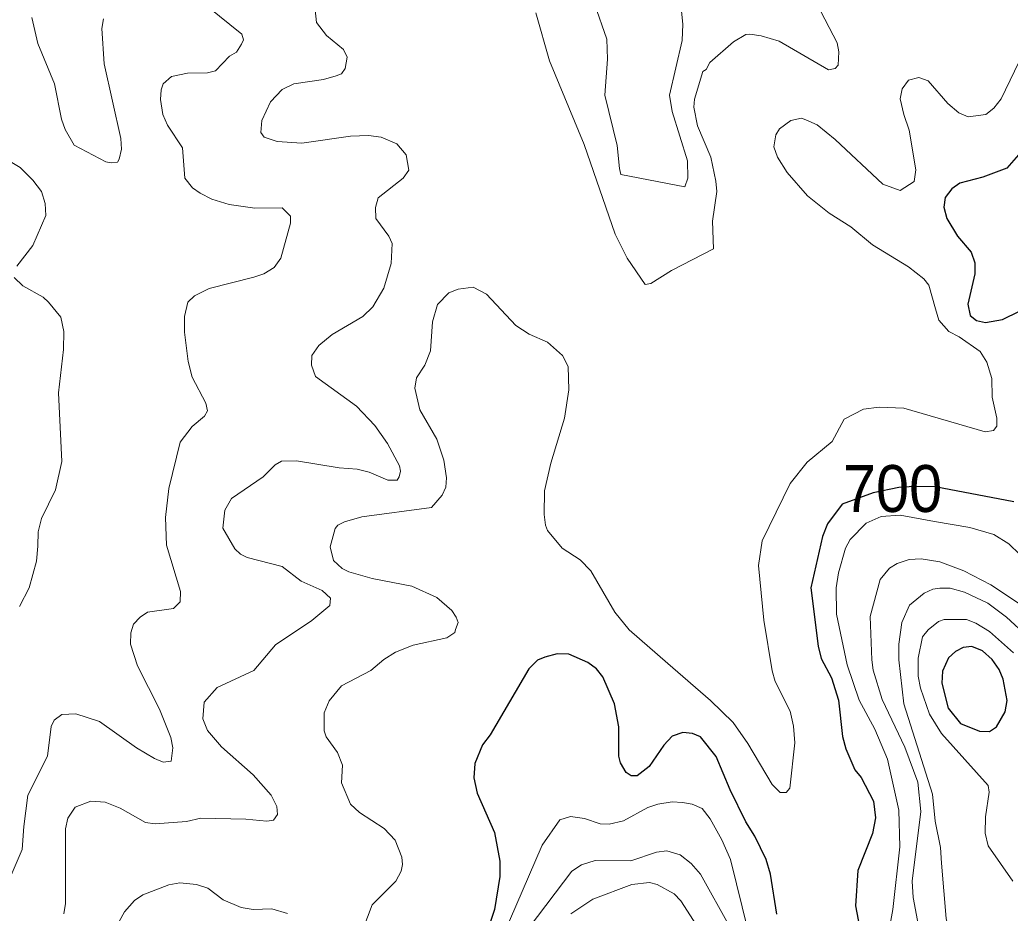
# Model space of a CAD drawing. Extents: x 294.2 to 320.3, y 7482.7 to 7510.7.
# Drawn here: x 306.877 to 308.568, y 7487.743 to 7489.268 of the extents above; entities that cross this region are included whole.
import ezdxf
from ezdxf.enums import TextEntityAlignment as Align

# ---------------------------------------------------------------- set-up
doc = ezdxf.new("R2010")
doc.units = 0
doc.header["$LTSCALE"] = 0.032
doc.layers.add('1', color=7, linetype='Continuous', lineweight=25)
doc.layers.add('2', color=7, linetype='Continuous', lineweight=13)
doc.layers.add('61', color=7, linetype='Continuous')

msp = doc.modelspace()

# ---------------------------------------------------------------- linework, layer by layer
at = {"layer": '1'}
for points in [[(308.5818, 7489.0377), (308.5618, 7489.0151), (308.5213, 7488.9995), (308.4816, 7488.9892), (308.4683, 7488.9795), (308.4566, 7488.965), (308.4544, 7488.9483), (308.4594, 7488.929), (308.4777, 7488.8988), (308.5009, 7488.8714), (308.5076, 7488.8531), (308.5076, 7488.8348), (308.4954, 7488.7827), (308.4994, 7488.7636), (308.51, 7488.7549), (308.5255, 7488.7512), (308.5544, 7488.7566), (308.6137, 7488.7856)], [(308.5741, 7488.445), (308.4398, 7488.4708), (308.4037, 7488.4714), (308.3776, 7488.4698), (308.3338, 7488.4607), (308.2811, 7488.4413), (308.2556, 7488.4074), (308.2473, 7488.3859), (308.2273, 7488.2982), (308.24, 7488.1988), (308.2449, 7488.1778), (308.2627, 7488.1444), (308.2747, 7488.1064), (308.2813, 7488.0446), (308.2869, 7488.0236), (308.3024, 7487.9876), (308.3135, 7487.9747), (308.3346, 7487.9338), (308.338, 7487.9057), (308.3324, 7487.879), (308.3074, 7487.8155), (308.3036, 7487.7552), (308.3268, 7487.6325)], [(308.1691, 7487.7409), (308.1586, 7487.8093), (308.1509, 7487.8346), (308.132, 7487.8744), (308.1164, 7487.8986), (308.0898, 7487.9534), (308.066, 7488.0104), (308.039, 7488.0441), (308.0252, 7488.0494), (308.0091, 7488.051), (307.9908, 7488.0451), (307.9763, 7488.0295), (307.9516, 7487.993), (307.9311, 7487.977), (307.9209, 7487.977), (307.912, 7487.9827), (307.9024, 7487.9994), (307.8999, 7488.0109), (307.8999, 7488.0607), (307.8922, 7488.1002), (307.8724, 7488.1462), (307.8615, 7488.1602), (307.8465, 7488.171), (307.8143, 7488.185), (307.7943, 7488.1855), (307.7732, 7488.1802), (307.761, 7488.1749), (307.7457, 7488.1601), (307.6801, 7488.0472), (307.6668, 7488.0305), (307.6535, 7487.9983), (307.6521, 7487.9738), (307.6578, 7487.9476), (307.6872, 7487.8806), (307.6964, 7487.8314), (307.6964, 7487.8056), (307.6875, 7487.7491), (307.6808, 7487.7286)]]:
    msp.add_lwpolyline(points, dxfattribs=at)
msp.add_lwpolyline([(308.4618, 7488.093), (308.4831, 7488.0666), (308.5153, 7488.0537), (308.5325, 7488.0532), (308.5441, 7488.0612), (308.5594, 7488.0865), (308.5627, 7488.1059), (308.5555, 7488.1425), (308.5488, 7488.1586), (308.5369, 7488.1758), (308.5203, 7488.1908), (308.502, 7488.1983), (308.4875, 7488.1967), (308.4742, 7488.1897), (308.4626, 7488.179), (308.452, 7488.1559), (308.4509, 7488.1355)], close=True, dxfattribs=at)
at = {"layer": '2'}
for points in [[(307.8583, 7489.2955), (307.8794, 7489.2355), (307.8801, 7489.201), (307.8756, 7489.1397), (307.8968, 7489.0538), (307.9007, 7489.0145), (307.9028, 7489.0042), (308.0122, 7488.9832), (308.0173, 7488.9979), (308.0167, 7489.0273), (307.9905, 7489.1116), (307.9861, 7489.1397), (308.0078, 7489.2329), (308.009, 7489.261), (308.002, 7489.328)], [(307.2767, 7488.8287), (307.2933, 7488.8344), (307.3112, 7488.8453), (307.3227, 7488.8613), (307.3392, 7488.9213), (307.3392, 7488.9328), (307.3246, 7488.9475), (307.278, 7488.9468), (307.2346, 7488.9532), (307.2045, 7488.9621), (307.1847, 7488.9724), (307.172, 7488.9813), (307.1586, 7488.9979), (307.1548, 7489.0496), (307.1292, 7489.0886), (307.1209, 7489.1065), (307.117, 7489.132), (307.1183, 7489.1486), (307.1215, 7489.1588), (307.1362, 7489.1716), (307.1631, 7489.1773), (307.1975, 7489.1779), (307.2109, 7489.1812), (307.2352, 7489.2061), (307.2467, 7489.2131), (307.2556, 7489.2265), (307.2588, 7489.2342), (307.2562, 7489.2437), (307.1975, 7489.291)], [(307.2384, 7488.4507), (307.2927, 7488.4878), (307.3131, 7488.5082), (307.3239, 7488.5146), (307.3495, 7488.5152), (307.4223, 7488.5031), (307.4529, 7488.5012), (307.4734, 7488.4961), (307.5053, 7488.482), (307.5212, 7488.482), (307.5244, 7488.4878), (307.5269, 7488.4973), (307.5251, 7488.5069), (307.5046, 7488.5446), (307.4829, 7488.5753), (307.4516, 7488.6084), (307.382, 7488.6595), (307.375, 7488.6787), (307.3757, 7488.6953), (307.3872, 7488.7119), (307.4101, 7488.731), (307.4625, 7488.7617), (307.4797, 7488.7783), (307.4983, 7488.8102), (307.511, 7488.8524), (307.5129, 7488.8862), (307.5072, 7488.899), (307.4848, 7488.9289), (307.4842, 7488.9481), (307.4886, 7488.9641), (307.5314, 7488.9979), (307.541, 7489.0113), (307.5366, 7489.0375), (307.5206, 7489.0567), (307.4938, 7489.0681), (307.4721, 7489.0707), (307.4414, 7489.0694), (307.3584, 7489.0579), (307.3163, 7489.0605), (307.2939, 7489.0681), (307.2882, 7489.0758), (307.2901, 7489.0963), (307.3048, 7489.1282), (307.3246, 7489.1492), (307.345, 7489.1588), (307.3955, 7489.1665), (307.4172, 7489.1728), (307.4261, 7489.1761), (307.4325, 7489.185), (307.4357, 7489.2048), (307.4293, 7489.2176), (307.4005, 7489.2418), (307.3833, 7489.2635), (307.3814, 7489.2853)], [(307.7581, 7489.2801), (307.7811, 7489.1984), (307.8405, 7489.0554), (307.8934, 7488.9022), (307.9139, 7488.8613), (307.9448, 7488.8166), (307.9545, 7488.8183), (307.9896, 7488.84), (308.0613, 7488.877), (308.0596, 7488.9244), (308.0671, 7488.975), (308.0652, 7488.9928), (308.0569, 7489.0337), (308.0339, 7489.0873), (308.0275, 7489.1193), (308.0288, 7489.1326), (308.0429, 7489.1799), (308.0486, 7489.1837), (308.055, 7489.1952), (308.0952, 7489.231), (308.1163, 7489.2431), (308.1233, 7489.2437), (308.1425, 7489.2412), (308.1731, 7489.2316), (308.2574, 7489.1831), (308.2689, 7489.185), (308.274, 7489.1908), (308.2752, 7489.2137), (308.2721, 7489.2291), (308.2376, 7489.2955)], [(307.02, 7489.2699), (307.0168, 7489.2533), (307.0207, 7489.1933), (307.0494, 7489.0656), (307.0506, 7489.0477), (307.0468, 7489.0305), (307.0436, 7489.0254), (307.0328, 7489.0241), (307.0239, 7489.026), (306.9696, 7489.0541), (306.9543, 7489.0809), (306.9479, 7489.0988), (306.9364, 7489.1588), (306.9076, 7489.2278), (306.8974, 7489.2725)], [(308.175, 7487.9489), (308.1852, 7487.9489), (308.1916, 7487.9565), (308.1999, 7488.0338), (308.198, 7488.0619), (308.1922, 7488.0875), (308.1667, 7488.1386), (308.1616, 7488.1564), (308.1469, 7488.2433), (308.138, 7488.3365), (308.1444, 7488.3786), (308.1922, 7488.4763), (308.221, 7488.5127), (308.2638, 7488.5485), (308.2842, 7488.5861), (308.3174, 7488.6033), (308.3442, 7488.6071), (308.3864, 7488.6053), (308.5249, 7488.565), (308.539, 7488.567), (308.5447, 7488.5746), (308.5447, 7488.588), (308.537, 7488.6238), (308.5364, 7488.6557), (308.5281, 7488.6838), (308.5166, 7488.7017), (308.4809, 7488.7272), (308.463, 7488.7361), (308.4458, 7488.7553), (308.44, 7488.7745), (308.4291, 7488.8153), (308.4202, 7488.8262), (308.394, 7488.8466), (308.3327, 7488.8842), (308.2957, 7488.9149), (308.2587, 7488.9379), (308.2216, 7488.9679), (308.1871, 7489.0075), (308.1705, 7489.0337), (308.1641, 7489.0516), (308.1674, 7489.072), (308.1737, 7489.0822), (308.1935, 7489.0962), (308.2114, 7489.1001), (308.2191, 7489.0975), (308.2382, 7489.0892), (308.2689, 7489.0637), (308.3506, 7488.9877), (308.38, 7488.9769), (308.4036, 7488.9922), (308.4068, 7489.012), (308.3953, 7489.0797), (308.3863, 7489.1065), (308.38, 7489.1333), (308.3832, 7489.1505), (308.394, 7489.1652), (308.4119, 7489.1697), (308.4279, 7489.1639), (308.4611, 7489.1256), (308.4802, 7489.1097), (308.4962, 7489.1026), (308.5262, 7489.1065), (308.5396, 7489.1173), (308.5523, 7489.1333), (308.606, 7489.2444)], [(306.8125, 7489.0548), (306.8776, 7489.0164), (306.8994, 7488.9947), (306.914, 7488.975), (306.9204, 7488.9545), (306.9211, 7488.9341), (306.8994, 7488.883), (306.8719, 7488.8479)], [(306.8674, 7488.8281), (306.8821, 7488.814), (306.9166, 7488.7949), (306.9262, 7488.786), (306.9472, 7488.7604), (306.9523, 7488.7362), (306.9517, 7488.7055), (306.9428, 7488.6315), (306.9485, 7488.514), (306.9377, 7488.4655), (306.914, 7488.4169), (306.9083, 7488.3939), (306.9076, 7488.3697), (306.9057, 7488.3441), (306.893, 7488.2981), (306.8764, 7488.2662)], [(307.1643, 7488.6851), (307.1579, 7488.7349), (307.1579, 7488.7617), (307.1637, 7488.7859), (307.1752, 7488.7968), (307.2001, 7488.8096), (307.2767, 7488.8287)], [(307.4625, 7487.7146), (307.4784, 7487.7567), (307.5187, 7487.7976), (307.5282, 7487.8142), (307.5302, 7487.8257), (307.5289, 7487.8385), (307.518, 7487.8672), (307.4989, 7487.8876), (307.4567, 7487.9144), (307.4414, 7487.9291), (307.4261, 7487.9655), (307.428, 7487.9955), (307.4191, 7488.0172), (307.3999, 7488.0441), (307.3967, 7488.0543), (307.3967, 7488.0849), (307.405, 7488.1054), (307.4261, 7488.1309), (307.4765, 7488.1571), (307.4982, 7488.1762), (307.5181, 7488.1883), (307.5487, 7488.2005), (307.6062, 7488.2132), (307.6196, 7488.2222), (307.6208, 7488.2273), (307.6253, 7488.2394), (307.6221, 7488.2484), (307.6144, 7488.2598), (307.5889, 7488.2816), (307.5461, 7488.3014), (307.4785, 7488.3141), (307.4389, 7488.3256), (307.4274, 7488.3313), (307.4127, 7488.3448), (307.4069, 7488.3684), (307.4152, 7488.3997), (307.4197, 7488.4054), (307.4312, 7488.4112), (307.4606, 7488.4194), (307.58, 7488.4354), (307.5979, 7488.4565), (307.6042, 7488.4705), (307.6055, 7488.4859), (307.601, 7488.5165), (307.5889, 7488.5523), (307.5601, 7488.6021), (307.5512, 7488.6391), (307.5544, 7488.657), (307.5685, 7488.6787), (307.578, 7488.703), (307.5813, 7488.7528), (307.5902, 7488.7821), (307.6093, 7488.8019), (307.6253, 7488.8083), (307.6508, 7488.8115), (307.6738, 7488.8), (307.7236, 7488.7464), (307.7466, 7488.7317), (307.7779, 7488.7176), (307.8034, 7488.6953), (307.813, 7488.6762), (307.8143, 7488.6366), (307.8066, 7488.588), (307.7836, 7488.5114), (307.7728, 7488.4642), (307.7721, 7488.4233), (307.7747, 7488.4054), (307.7779, 7488.3965), (307.8028, 7488.3658), (307.8334, 7488.346), (307.852, 7488.3275), (307.8928, 7488.2566), (307.9171, 7488.2266)], [(306.8585, 7487.7995), (306.8808, 7487.8512), (306.884, 7487.8908), (306.8904, 7487.9445), (306.9242, 7488.0109), (306.9306, 7488.0613), (306.9357, 7488.0721), (306.9485, 7488.0823), (306.9728, 7488.083), (307.013, 7488.0702), (307.0762, 7488.0249), (307.1069, 7488.007), (307.1215, 7488.0006), (307.1356, 7488.0025), (307.1382, 7488.0249), (307.1349, 7488.0428), (307.1152, 7488.0913), (307.0781, 7488.1654), (307.066, 7488.2024), (307.0667, 7488.2215), (307.0711, 7488.236), (307.0822, 7488.2484), (307.095, 7488.257), (307.1394, 7488.263), (307.1509, 7488.2745), (307.1515, 7488.2918), (307.1273, 7488.371), (307.1254, 7488.4182), (307.1311, 7488.468), (307.1509, 7488.5472), (307.1713, 7488.574), (307.1924, 7488.5912), (307.1975, 7488.6008), (307.1943, 7488.6136), (307.1714, 7488.6583), (307.1643, 7488.6851)], [(307.3246, 7488.3346), (307.2652, 7488.3499), (307.2537, 7488.3556), (307.2441, 7488.3652), (307.2237, 7488.4003), (307.2269, 7488.431), (307.2384, 7488.4507)], [(308.3799, 7488.4225), (308.3474, 7488.4201), (308.3219, 7488.4086), (308.2944, 7488.3811), (308.2867, 7488.3659), (308.2746, 7488.3237), (308.2708, 7488.2982), (308.2714, 7488.2535), (308.2893, 7488.1666), (308.3097, 7488.1066), (308.3365, 7488.0568), (308.3582, 7488.0058), (308.3774, 7487.9189), (308.3794, 7487.8563), (308.3672, 7487.7491), (308.3557, 7487.6827)], [(308.6386, 7488.293), (308.5843, 7488.355), (308.5652, 7488.3735), (308.5396, 7488.3895), (308.4988, 7488.4016), (308.4387, 7488.4118), (308.3799, 7488.4225)], [(306.9523, 7487.7414), (306.9549, 7487.7593), (306.9549, 7487.887), (306.9587, 7487.9049), (306.9715, 7487.924), (306.9983, 7487.9342), (307.0226, 7487.9323), (307.0481, 7487.9221), (307.0916, 7487.8978), (307.1082, 7487.8953), (307.1618, 7487.8991), (307.186, 7487.9048), (307.2627, 7487.9035), (307.2984, 7487.8997), (307.3099, 7487.9017), (307.3169, 7487.9112), (307.3157, 7487.9247), (307.3061, 7487.9445), (307.2754, 7487.9789), (307.2211, 7488.0268), (307.1975, 7488.0549), (307.1892, 7488.0747), (307.1918, 7488.1028), (307.2141, 7488.1283), (307.2767, 7488.1571), (307.3137, 7488.2011), (307.3757, 7488.2426), (307.4063, 7488.2681), (307.4076, 7488.2809), (307.3929, 7488.2937), (307.3572, 7488.3096), (307.3246, 7488.3346)], [(308.4132, 7487.7121), (308.4023, 7487.7695), (308.4004, 7487.7976), (308.4151, 7487.9164), (308.41, 7487.9662), (308.3876, 7488.0262), (308.3493, 7488.1079), (308.334, 7488.1577), (308.3314, 7488.1756), (308.3289, 7488.2496), (308.3455, 7488.3128), (308.3615, 7488.332), (308.3749, 7488.3397), (308.3953, 7488.3467), (308.4158, 7488.3479), (308.4477, 7488.3428), (308.4886, 7488.3273), (308.5345, 7488.3032), (308.5888, 7488.2675)], [(308.6571, 7488.1494), (308.6175, 7488.1826), (308.5971, 7488.2152), (308.5613, 7488.2483), (308.5294, 7488.272), (308.4898, 7488.2911), (308.4655, 7488.2975), (308.4477, 7488.2975), (308.4355, 7488.2962), (308.4209, 7488.2892), (308.3959, 7488.2688), (308.3825, 7488.2394), (308.3774, 7488.2024), (308.3774, 7488.1756), (308.3863, 7488.1002), (308.4349, 7487.9457), (308.4394, 7487.8998), (308.4489, 7487.8551), (308.4502, 7487.8283)], [(308.5734, 7488.1871), (308.5326, 7488.2235), (308.5089, 7488.2381), (308.493, 7488.2445), (308.4553, 7488.2445), (308.4451, 7488.2407), (308.4278, 7488.2266), (308.4183, 7488.2145), (308.4106, 7488.1781), (308.4106, 7488.1475), (308.4144, 7488.1271), (308.4298, 7488.0824), (308.4502, 7488.0498), (308.53, 7487.961), (308.5319, 7487.9496), (308.5255, 7487.9074), (308.5249, 7487.8793), (308.53, 7487.8576), (308.5722, 7487.7976)], [(307.9171, 7488.2266), (307.9835, 7488.1692), (308.0563, 7488.106), (308.0946, 7488.0683), (308.1201, 7488.0326), (308.1616, 7487.9623), (308.175, 7487.9489)], [(308.1207, 7487.7121), (308.0901, 7487.8346), (308.0754, 7487.8678), (308.0556, 7487.9036), (308.0416, 7487.9214), (308.025, 7487.9291), (308.0084, 7487.9316), (307.9905, 7487.9329), (307.9663, 7487.9291), (307.949, 7487.9234), (307.9075, 7487.9004), (307.8833, 7487.8946), (307.8679, 7487.8953), (307.8411, 7487.9042), (307.8169, 7487.9081), (307.799, 7487.9023), (307.769, 7487.8589), (307.7128, 7487.7299)], [(307.7466, 7487.7184), (307.8194, 7487.8142), (307.836, 7487.8251), (307.859, 7487.8327), (307.9203, 7487.832), (307.9637, 7487.8468), (307.9816, 7487.8493), (308.0046, 7487.8423), (308.0231, 7487.8276), (308.039, 7487.8091), (308.0895, 7487.7184)], [(308.4502, 7487.8283), (308.4585, 7487.7338), (308.4693, 7487.684), (308.4726, 7487.643), (308.5051, 7487.5307), (308.5249, 7487.495), (308.5843, 7487.4158)], [(307.034, 7487.7057), (307.0558, 7487.7453), (307.073, 7487.7644), (307.0871, 7487.774), (307.1311, 7487.7912), (307.1503, 7487.7944), (307.1784, 7487.7919), (307.1982, 7487.7855), (307.2243, 7487.7657), (307.255, 7487.7523), (307.2754, 7487.749), (307.3074, 7487.7503), (307.3342, 7487.7421)], [(307.8175, 7487.7414), (307.8551, 7487.7669), (307.9216, 7487.7919), (307.9522, 7487.795), (307.965, 7487.7919), (307.9943, 7487.7759), (308.0057, 7487.764), (308.032, 7487.7222)]]:
    msp.add_lwpolyline(points, dxfattribs=at)

# ---------------------------------------------------------------- texts
at = {"layer": '61', "width": 0.95}
msp.add_text('700', height=0.08, dxfattribs=at).set_placement((308.3669, 7488.4279), align=Align.CENTER)

doc.saveas('drawing.dxf')
